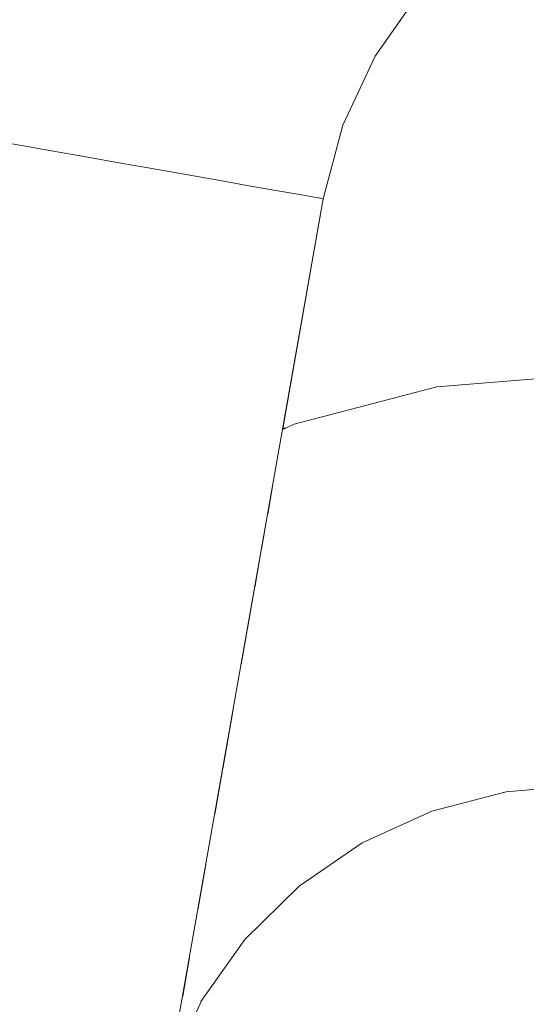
# Model space of a CAD drawing. Header units: millimetres. Extents: x -30280 to 309309, y -17460 to 4378.
# Tile 467 of 656: x 148982 to 149001, y -14528 to -14489. Entities that reach past the tile are written whole.
import ezdxf

# ---------------------------------------------------------------- set-up
doc = ezdxf.new("R2010")
doc.units = ezdxf.units.MM
doc.header["$MEASUREMENT"] = 0
doc.linetypes.add('Wipeout_Contour', pattern=[1000, 0, -1000])
doc.layers.add('P1_PLANTA PRIMERA_4_Nuevo_08_E_Envans secs', color=7, linetype='Continuous')
doc.layers.add('P1_PLANTA PRIMERA_4_Nuevo_09_EI_Mobiliari general', color=7, linetype='Continuous')
doc.layers.add('P1_PLANTA PRIMERA_4_Nuevo_09_EI_Mobiliari general_Pluma_Nº__1', color=7, linetype='Continuous', lineweight=5)

msp = doc.modelspace()

# ---------------------------------------------------------------- wipeouts: each hides what was drawn before it
at = {"color": 254, "linetype": 'Wipeout_Contour', "lineweight": 0, "ltscale": 1496808.074066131}
msp.add_wipeout([(148953.929, -14469.75), (148953.929, -14505.297), (148975.572, -14505.297), (148977.638, -14493.585), (148979.13, -14488.018), (148981.569, -14482.795), (148984.879, -14478.077), (148988.96, -14474.006), (148993.686, -14470.707), (148995.751, -14469.75)], dxfattribs=at).dxf.layer = 'P1_PLANTA PRIMERA_4_Nuevo_09_EI_Mobiliari general'
at = {"color": 254, "linetype": 'Wipeout_Contour', "lineweight": 0, "ltscale": 449101.781363}
msp.add_wipeout([(148997.989, -14505.554), (148992.599, -14506.963), (148998.126, -14506.528)], dxfattribs=at).dxf.layer = 'P1_PLANTA PRIMERA_4_Nuevo_09_EI_Mobiliari general'
at = {"color": 254, "linetype": 'Wipeout_Contour', "lineweight": 0, "ltscale": 449089.958321}
msp.add_wipeout([(148991.227, -14508.653), (148992.871, -14507.902), (148991.431, -14507.497)], dxfattribs=at).dxf.layer = 'P1_PLANTA PRIMERA_4_Nuevo_09_EI_Mobiliari general'
at = {"color": 254, "linetype": 'Wipeout_Contour', "lineweight": 0, "ltscale": 449085.431272}
msp.add_wipeout([(148987.906, -14527.492), (148989.625, -14525.078), (148988.179, -14525.94)], dxfattribs=at).dxf.layer = 'P1_PLANTA PRIMERA_4_Nuevo_09_EI_Mobiliari general'

# ---------------------------------------------------------------- next in the draw order: wipeouts: each hides what was drawn before it
at = {"color": 254, "linetype": 'Wipeout_Contour', "lineweight": 0, "ltscale": 4196670.270934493}
msp.add_wipeout([(148991.819, -14505.297), (148997.826, -14503.696), (149003.486, -14503.223), (149178.929, -14503.678), (149354.372, -14503.196), (149360.032, -14503.696), (149365.582, -14505.147), (149364.463, -14496.363), (149363.694, -14493.495), (149362.438, -14490.805), (149360.733, -14488.374), (149358.631, -14486.277), (149356.196, -14484.578), (149353.503, -14483.328), (149350.633, -14482.566), (149347.674, -14482.315), (149192.121, -14482.728), (149178.929, -14482.764), (149165.738, -14482.801), (149010.184, -14482.293), (149007.225, -14482.566), (149004.355, -14483.328), (149001.662, -14484.578), (148999.227, -14486.277), (148997.125, -14488.374), (148995.42, -14490.805), (148994.163, -14493.495), (148993.395, -14496.363)], dxfattribs=at).dxf.layer = 'P1_PLANTA PRIMERA_4_Nuevo_09_EI_Mobiliari general'
at = {"color": 254, "linetype": 'Wipeout_Contour', "lineweight": 0, "ltscale": 598703.947042}
msp.add_wipeout([(148928.929, -14815.895), (148985.516, -14494.974), (148984.148, -14494.733), (148928.929, -14807.895)], dxfattribs=at).dxf.layer = 'P1_PLANTA PRIMERA_4_Nuevo_09_EI_Mobiliari general'
at = {"color": 254, "linetype": 'Wipeout_Contour', "lineweight": 0, "ltscale": 598787.41754}
msp.add_wipeout([(148990.99, -14509.999), (148993.207, -14508.987), (148992.871, -14507.902), (148991.227, -14508.653)], dxfattribs=at).dxf.layer = 'P1_PLANTA PRIMERA_4_Nuevo_09_EI_Mobiliari general'

# ---------------------------------------------------------------- next in the draw order: wipeouts: each hides what was drawn before it
at = {"color": 254, "linetype": 'Wipeout_Contour', "lineweight": 0, "ltscale": 598708.890141}
msp.add_wipeout([(148930.34, -14815.895), (148986.884, -14495.215), (148985.516, -14494.974), (148928.929, -14815.895)], dxfattribs=at).dxf.layer = 'P1_PLANTA PRIMERA_4_Nuevo_09_EI_Mobiliari general'
at = {"color": 254, "linetype": 'Wipeout_Contour', "lineweight": 0, "ltscale": 598801.060491}
msp.add_wipeout([(148998.126, -14506.528), (148992.871, -14507.902), (148993.207, -14508.987), (148998.295, -14507.656)], dxfattribs=at).dxf.layer = 'P1_PLANTA PRIMERA_4_Nuevo_09_EI_Mobiliari general'

# ---------------------------------------------------------------- next in the draw order: wipeouts: each hides what was drawn before it
at = {"color": 254, "linetype": 'Wipeout_Contour', "lineweight": 0, "ltscale": 598714.382827}
msp.add_wipeout([(148930.34, -14815.895), (148931.707, -14815.895), (148988.211, -14495.449), (148986.884, -14495.215)], dxfattribs=at).dxf.layer = 'P1_PLANTA PRIMERA_4_Nuevo_09_EI_Mobiliari general'
at = {"color": 254, "linetype": 'Wipeout_Contour', "lineweight": 0, "ltscale": 598821.494345}
msp.add_wipeout([(148998.126, -14506.528), (148998.295, -14507.656), (149003.478, -14507.223), (149003.481, -14506.081)], dxfattribs=at).dxf.layer = 'P1_PLANTA PRIMERA_4_Nuevo_09_EI_Mobiliari general'
at = {"color": 254, "linetype": 'Wipeout_Contour', "lineweight": 0, "ltscale": 598788.135718}
msp.add_wipeout([(148990.727, -14511.494), (148993.595, -14510.183), (148993.207, -14508.987), (148990.99, -14509.999)], dxfattribs=at).dxf.layer = 'P1_PLANTA PRIMERA_4_Nuevo_09_EI_Mobiliari general'

# ---------------------------------------------------------------- next in the draw order: wipeouts: each hides what was drawn before it
at = {"color": 254, "linetype": 'Wipeout_Contour', "lineweight": 0, "ltscale": 598802.589286}
msp.add_wipeout([(148993.207, -14508.987), (148993.595, -14510.183), (148998.491, -14508.903), (148998.295, -14507.656)], dxfattribs=at).dxf.layer = 'P1_PLANTA PRIMERA_4_Nuevo_09_EI_Mobiliari general'

# ---------------------------------------------------------------- next in the draw order: wipeouts: each hides what was drawn before it
at = {"color": 254, "linetype": 'Wipeout_Contour', "lineweight": 0, "ltscale": 598822.308511}
msp.add_wipeout([(148998.295, -14507.656), (148998.491, -14508.903), (149003.475, -14508.487), (149003.478, -14507.223)], dxfattribs=at).dxf.layer = 'P1_PLANTA PRIMERA_4_Nuevo_09_EI_Mobiliari general'
at = {"color": 254, "linetype": 'Wipeout_Contour', "lineweight": 0, "ltscale": 598788.945009}
msp.add_wipeout([(148990.445, -14513.092), (148994.025, -14511.456), (148993.595, -14510.183), (148990.727, -14511.494)], dxfattribs=at).dxf.layer = 'P1_PLANTA PRIMERA_4_Nuevo_09_EI_Mobiliari general'

# ---------------------------------------------------------------- next in the draw order: wipeouts: each hides what was drawn before it
at = {"color": 254, "linetype": 'Wipeout_Contour', "lineweight": 0, "ltscale": 598804.297734}
msp.add_wipeout([(148993.595, -14510.183), (148994.025, -14511.456), (148998.707, -14510.232), (148998.491, -14508.903)], dxfattribs=at).dxf.layer = 'P1_PLANTA PRIMERA_4_Nuevo_09_EI_Mobiliari general'

# ---------------------------------------------------------------- next in the draw order: wipeouts: each hides what was drawn before it
at = {"color": 254, "linetype": 'Wipeout_Contour', "lineweight": 0, "ltscale": 598823.209073}
msp.add_wipeout([(148998.491, -14508.903), (148998.707, -14510.232), (149003.471, -14509.834), (149003.475, -14508.487)], dxfattribs=at).dxf.layer = 'P1_PLANTA PRIMERA_4_Nuevo_09_EI_Mobiliari general'
at = {"color": 254, "linetype": 'Wipeout_Contour', "lineweight": 0, "ltscale": 598789.859774}
msp.add_wipeout([(148990.445, -14513.092), (148990.198, -14514.49), (148994.483, -14512.766), (148994.025, -14511.456)], dxfattribs=at).dxf.layer = 'P1_PLANTA PRIMERA_4_Nuevo_09_EI_Mobiliari general'

# ---------------------------------------------------------------- next in the draw order: wipeouts: each hides what was drawn before it
at = {"color": 254, "linetype": 'Wipeout_Contour', "lineweight": 0, "ltscale": 598806.13387}
msp.add_wipeout([(148994.025, -14511.456), (148994.483, -14512.766), (148998.938, -14511.601), (148998.707, -14510.232)], dxfattribs=at).dxf.layer = 'P1_PLANTA PRIMERA_4_Nuevo_09_EI_Mobiliari general'
at = {"color": 254, "linetype": 'Wipeout_Contour', "lineweight": 0, "ltscale": 449087.537294}
msp.add_wipeout([(148989.809, -14516.699), (148990.994, -14515.884), (148990.302, -14514.677)], dxfattribs=at).dxf.layer = 'P1_PLANTA PRIMERA_4_Nuevo_09_EI_Mobiliari general'

# ---------------------------------------------------------------- next in the draw order: wipeouts: each hides what was drawn before it
at = {"color": 254, "linetype": 'Wipeout_Contour', "lineweight": 0, "ltscale": 598824.293213}
msp.add_wipeout([(149003.534, -14509.828), (148998.707, -14510.232), (148998.938, -14511.601), (149003.53, -14511.218)], dxfattribs=at).dxf.layer = 'P1_PLANTA PRIMERA_4_Nuevo_09_EI_Mobiliari general'
at = {"color": 254, "linetype": 'Wipeout_Contour', "lineweight": 0, "ltscale": 598791.888255}
msp.add_wipeout([(148994.483, -14512.766), (148990.302, -14514.677), (148990.994, -14515.884), (148994.955, -14514.074)], dxfattribs=at).dxf.layer = 'P1_PLANTA PRIMERA_4_Nuevo_09_EI_Mobiliari general'

# ---------------------------------------------------------------- next in the draw order: wipeouts: each hides what was drawn before it
at = {"color": 254, "linetype": 'Wipeout_Contour', "lineweight": 0, "ltscale": 598808.041967}
msp.add_wipeout([(148994.483, -14512.766), (148994.955, -14514.074), (148999.176, -14512.97), (148998.938, -14511.601)], dxfattribs=at).dxf.layer = 'P1_PLANTA PRIMERA_4_Nuevo_09_EI_Mobiliari general'
at = {"color": 254, "linetype": 'Wipeout_Contour', "lineweight": 0, "ltscale": 598784.393994}
msp.add_wipeout([(148989.809, -14516.699), (148989.48, -14518.566), (148991.687, -14517.049), (148990.994, -14515.884)], dxfattribs=at).dxf.layer = 'P1_PLANTA PRIMERA_4_Nuevo_09_EI_Mobiliari general'

# ---------------------------------------------------------------- next in the draw order: wipeouts: each hides what was drawn before it
at = {"color": 254, "linetype": 'Wipeout_Contour', "lineweight": 0, "ltscale": 598825.282833}
msp.add_wipeout([(149003.53, -14511.218), (148998.938, -14511.601), (148999.176, -14512.97), (149003.526, -14512.607)], dxfattribs=at).dxf.layer = 'P1_PLANTA PRIMERA_4_Nuevo_09_EI_Mobiliari general'
at = {"color": 254, "linetype": 'Wipeout_Contour', "lineweight": 0, "ltscale": 598794.684368}
msp.add_wipeout([(148994.955, -14514.074), (148990.994, -14515.884), (148991.687, -14517.049), (148995.428, -14515.339)], dxfattribs=at).dxf.layer = 'P1_PLANTA PRIMERA_4_Nuevo_09_EI_Mobiliari general'

# ---------------------------------------------------------------- next in the draw order: wipeouts: each hides what was drawn before it
at = {"color": 254, "linetype": 'Wipeout_Contour', "lineweight": 0, "ltscale": 598809.96412}
msp.add_wipeout([(148999.176, -14512.97), (148994.955, -14514.074), (148995.428, -14515.339), (148999.413, -14514.297)], dxfattribs=at).dxf.layer = 'P1_PLANTA PRIMERA_4_Nuevo_09_EI_Mobiliari general'
at = {"color": 254, "linetype": 'Wipeout_Contour', "lineweight": 0, "ltscale": 598785.640284}
msp.add_wipeout([(148989.48, -14518.565), (148989.169, -14520.327), (148992.358, -14518.136), (148991.687, -14517.049)], dxfattribs=at).dxf.layer = 'P1_PLANTA PRIMERA_4_Nuevo_09_EI_Mobiliari general'

# ---------------------------------------------------------------- next in the draw order: wipeouts: each hides what was drawn before it
at = {"color": 254, "linetype": 'Wipeout_Contour', "lineweight": 0, "ltscale": 598826.272441}
msp.add_wipeout([(149003.526, -14512.607), (148999.176, -14512.97), (148999.413, -14514.297), (149003.522, -14513.954)], dxfattribs=at).dxf.layer = 'P1_PLANTA PRIMERA_4_Nuevo_09_EI_Mobiliari general'
at = {"color": 254, "linetype": 'Wipeout_Contour', "lineweight": 0, "ltscale": 598797.422846}
msp.add_wipeout([(148995.428, -14515.339), (148991.687, -14517.049), (148992.358, -14518.136), (148995.886, -14516.524)], dxfattribs=at).dxf.layer = 'P1_PLANTA PRIMERA_4_Nuevo_09_EI_Mobiliari general'

# ---------------------------------------------------------------- next in the draw order: wipeouts: each hides what was drawn before it
at = {"color": 254, "linetype": 'Wipeout_Contour', "lineweight": 0, "ltscale": 598811.842121}
msp.add_wipeout([(148999.413, -14514.297), (148995.428, -14515.339), (148995.886, -14516.524), (148999.644, -14515.541)], dxfattribs=at).dxf.layer = 'P1_PLANTA PRIMERA_4_Nuevo_09_EI_Mobiliari general'
at = {"color": 254, "linetype": 'Wipeout_Contour', "lineweight": 0, "ltscale": 598787.7515}
msp.add_wipeout([(148992.358, -14518.136), (148989.169, -14520.327), (148989.98, -14521.18), (148992.988, -14519.113)], dxfattribs=at).dxf.layer = 'P1_PLANTA PRIMERA_4_Nuevo_09_EI_Mobiliari general'

# ---------------------------------------------------------------- next in the draw order: wipeouts: each hides what was drawn before it
at = {"color": 254, "linetype": 'Wipeout_Contour', "lineweight": 0, "ltscale": 598827.232161}
msp.add_wipeout([(149003.522, -14513.954), (148999.413, -14514.297), (148999.644, -14515.541), (149003.519, -14515.218)], dxfattribs=at).dxf.layer = 'P1_PLANTA PRIMERA_4_Nuevo_09_EI_Mobiliari general'
at = {"color": 254, "linetype": 'Wipeout_Contour', "lineweight": 0, "ltscale": 598800.020656}
msp.add_wipeout([(148995.886, -14516.524), (148992.358, -14518.136), (148992.988, -14519.113), (148996.315, -14517.592)], dxfattribs=at).dxf.layer = 'P1_PLANTA PRIMERA_4_Nuevo_09_EI_Mobiliari general'
at = {"color": 254, "linetype": 'Wipeout_Contour', "lineweight": 0, "ltscale": 598782.546384}
msp.add_wipeout([(148988.817, -14522.323), (148988.509, -14524.069), (148990.714, -14521.904), (148989.98, -14521.18)], dxfattribs=at).dxf.layer = 'P1_PLANTA PRIMERA_4_Nuevo_09_EI_Mobiliari general'

# ---------------------------------------------------------------- next in the draw order: wipeouts: each hides what was drawn before it
at = {"color": 254, "linetype": 'Wipeout_Contour', "lineweight": 0, "ltscale": 598813.619104}
msp.add_wipeout([(148999.644, -14515.541), (148995.886, -14516.524), (148996.315, -14517.592), (148999.86, -14516.665)], dxfattribs=at).dxf.layer = 'P1_PLANTA PRIMERA_4_Nuevo_09_EI_Mobiliari general'
at = {"color": 254, "linetype": 'Wipeout_Contour', "lineweight": 0, "ltscale": 598790.812381}
msp.add_wipeout([(148992.988, -14519.113), (148989.98, -14521.18), (148990.714, -14521.904), (148993.558, -14519.949)], dxfattribs=at).dxf.layer = 'P1_PLANTA PRIMERA_4_Nuevo_09_EI_Mobiliari general'
at = {"color": 254, "linetype": 'Wipeout_Contour', "lineweight": 0, "ltscale": 449090.421287}
msp.add_wipeout([(148991.346, -14522.477), (148989.013, -14524.77), (148991.86, -14522.883)], dxfattribs=at).dxf.layer = 'P1_PLANTA PRIMERA_4_Nuevo_09_EI_Mobiliari general'

# ---------------------------------------------------------------- next in the draw order: wipeouts: each hides what was drawn before it
at = {"color": 254, "linetype": 'Wipeout_Contour', "lineweight": 0, "ltscale": 598828.133091}
msp.add_wipeout([(149003.519, -14515.218), (148999.644, -14515.541), (148999.86, -14516.665), (149003.515, -14516.36)], dxfattribs=at).dxf.layer = 'P1_PLANTA PRIMERA_4_Nuevo_09_EI_Mobiliari general'
at = {"color": 254, "linetype": 'Wipeout_Contour', "lineweight": 0, "ltscale": 449100.869263}
msp.add_wipeout([(148992.988, -14519.113), (148993.558, -14519.949), (148996.704, -14518.511)], dxfattribs=at).dxf.layer = 'P1_PLANTA PRIMERA_4_Nuevo_09_EI_Mobiliari general'
at = {"color": 254, "linetype": 'Wipeout_Contour', "lineweight": 0, "ltscale": 449091.966449}
msp.add_wipeout([(148991.86, -14522.883), (148989.625, -14525.078), (148992.238, -14523.109)], dxfattribs=at).dxf.layer = 'P1_PLANTA PRIMERA_4_Nuevo_09_EI_Mobiliari general'

# ---------------------------------------------------------------- next in the draw order: wipeouts: each hides what was drawn before it
at = {"color": 254, "linetype": 'Wipeout_Contour', "lineweight": 0, "ltscale": 598719.623898}
msp.add_wipeout([(148931.707, -14815.895), (148932.991, -14815.895), (148989.455, -14495.668), (148988.211, -14495.449)], dxfattribs=at).dxf.layer = 'P1_PLANTA PRIMERA_4_Nuevo_09_EI_Mobiliari general'
at = {"color": 254, "linetype": 'Wipeout_Contour', "lineweight": 0, "ltscale": 449112.500738}
msp.add_wipeout([(148999.86, -14516.665), (148996.315, -14517.592), (149000.056, -14517.635)], dxfattribs=at).dxf.layer = 'P1_PLANTA PRIMERA_4_Nuevo_09_EI_Mobiliari general'
at = {"color": 254, "linetype": 'Wipeout_Contour', "lineweight": 0, "ltscale": 449095.734882}
msp.add_wipeout([(148993.558, -14519.949), (148990.714, -14521.904), (148994.049, -14520.619)], dxfattribs=at).dxf.layer = 'P1_PLANTA PRIMERA_4_Nuevo_09_EI_Mobiliari general'

# ---------------------------------------------------------------- next in the draw order: wipeouts: each hides what was drawn before it
at = {"color": 254, "linetype": 'Wipeout_Contour', "lineweight": 0, "ltscale": 598724.454119}
msp.add_wipeout([(148934.151, -14815.895), (148990.58, -14495.867), (148989.455, -14495.668), (148932.991, -14815.895)], dxfattribs=at).dxf.layer = 'P1_PLANTA PRIMERA_4_Nuevo_09_EI_Mobiliari general'
at = {"color": 254, "linetype": 'Wipeout_Contour', "lineweight": 0, "ltscale": 449122.844778}
msp.add_wipeout([(149003.515, -14516.36), (148999.86, -14516.665), (149003.512, -14517.346)], dxfattribs=at).dxf.layer = 'P1_PLANTA PRIMERA_4_Nuevo_09_EI_Mobiliari general'
at = {"color": 254, "linetype": 'Wipeout_Contour', "lineweight": 0, "ltscale": 449104.177337}
msp.add_wipeout([(148996.704, -14518.511), (148993.558, -14519.949), (148997.039, -14519.253)], dxfattribs=at).dxf.layer = 'P1_PLANTA PRIMERA_4_Nuevo_09_EI_Mobiliari general'
at = {"color": 254, "linetype": 'Wipeout_Contour', "lineweight": 0, "ltscale": 449097.3917}
msp.add_wipeout([(148994.049, -14520.619), (148991.346, -14522.477), (148994.448, -14521.104)], dxfattribs=at).dxf.layer = 'P1_PLANTA PRIMERA_4_Nuevo_09_EI_Mobiliari general'

# ---------------------------------------------------------------- next in the draw order: wipeouts: each hides what was drawn before it
at = {"color": 254, "linetype": 'Wipeout_Contour', "lineweight": 0, "ltscale": 598728.726721}
msp.add_wipeout([(148990.58, -14495.867), (148934.151, -14815.895), (148935.152, -14815.895), (148991.551, -14496.038)], dxfattribs=at).dxf.layer = 'P1_PLANTA PRIMERA_4_Nuevo_09_EI_Mobiliari general'
at = {"color": 254, "linetype": 'Wipeout_Contour', "lineweight": 0, "ltscale": 449113.499263}
msp.add_wipeout([(149000.056, -14517.635), (148996.704, -14518.511), (149000.225, -14518.42)], dxfattribs=at).dxf.layer = 'P1_PLANTA PRIMERA_4_Nuevo_09_EI_Mobiliari general'
at = {"color": 254, "linetype": 'Wipeout_Contour', "lineweight": 0, "ltscale": 449098.669332}
msp.add_wipeout([(148994.448, -14521.104), (148991.86, -14522.883), (148994.742, -14521.388)], dxfattribs=at).dxf.layer = 'P1_PLANTA PRIMERA_4_Nuevo_09_EI_Mobiliari general'

# ---------------------------------------------------------------- next in the draw order: wipeouts: each hides what was drawn before it
at = {"color": 254, "linetype": 'Wipeout_Contour', "lineweight": 0, "ltscale": 449037.762531}
msp.add_wipeout([(148935.964, -14815.895), (148992.339, -14496.177), (148935.152, -14815.895)], dxfattribs=at).dxf.layer = 'P1_PLANTA PRIMERA_4_Nuevo_09_EI_Mobiliari general'
at = {"color": 254, "linetype": 'Wipeout_Contour', "lineweight": 0, "ltscale": 449123.305637}
msp.add_wipeout([(149003.512, -14517.346), (149000.056, -14517.635), (149003.509, -14518.146)], dxfattribs=at).dxf.layer = 'P1_PLANTA PRIMERA_4_Nuevo_09_EI_Mobiliari general'
at = {"color": 254, "linetype": 'Wipeout_Contour', "lineweight": 0, "ltscale": 449114.315181}
msp.add_wipeout([(149000.225, -14518.42), (148997.039, -14519.253), (149000.362, -14518.998)], dxfattribs=at).dxf.layer = 'P1_PLANTA PRIMERA_4_Nuevo_09_EI_Mobiliari general'

# ---------------------------------------------------------------- next in the draw order: wipeouts: each hides what was drawn before it
at = {"color": 254, "linetype": 'Wipeout_Contour', "lineweight": 0, "ltscale": 449039.757462}
msp.add_wipeout([(148936.562, -14815.895), (148992.919, -14496.279), (148935.964, -14815.895)], dxfattribs=at).dxf.layer = 'P1_PLANTA PRIMERA_4_Nuevo_09_EI_Mobiliari general'
at = {"color": 254, "linetype": 'Wipeout_Contour', "lineweight": 0, "ltscale": 449123.689653}
msp.add_wipeout([(149003.509, -14518.146), (149000.225, -14518.42), (149003.507, -14518.735)], dxfattribs=at).dxf.layer = 'P1_PLANTA PRIMERA_4_Nuevo_09_EI_Mobiliari general'
at = {"color": 254, "linetype": 'Wipeout_Contour', "lineweight": 0, "ltscale": 449114.931879}
msp.add_wipeout([(149000.362, -14518.998), (148997.311, -14519.796), (149000.463, -14519.35)], dxfattribs=at).dxf.layer = 'P1_PLANTA PRIMERA_4_Nuevo_09_EI_Mobiliari general'

# ---------------------------------------------------------------- next in the draw order: wipeouts: each hides what was drawn before it
at = {"color": 254, "linetype": 'Wipeout_Contour', "lineweight": 0, "ltscale": 449041.081503}
msp.add_wipeout([(148936.929, -14815.895), (148993.275, -14496.342), (148936.562, -14815.895)], dxfattribs=at).dxf.layer = 'P1_PLANTA PRIMERA_4_Nuevo_09_EI_Mobiliari general'
at = {"color": 254, "linetype": 'Wipeout_Contour', "lineweight": 0, "ltscale": 449123.995595}
msp.add_wipeout([(149003.507, -14518.735), (149000.362, -14518.998), (149003.505, -14519.096)], dxfattribs=at).dxf.layer = 'P1_PLANTA PRIMERA_4_Nuevo_09_EI_Mobiliari general'

# ---------------------------------------------------------------- next in the draw order: wipeouts: each hides what was drawn before it
at = {"color": 254, "linetype": 'Wipeout_Contour', "lineweight": 0, "ltscale": 598695.569297}
msp.add_wipeout([(148928.929, -14800.138), (148982.821, -14494.499), (148981.577, -14494.279), (148928.929, -14792.86)], dxfattribs=at).dxf.layer = 'P1_PLANTA PRIMERA_4_Nuevo_09_EI_Mobiliari general'

# ---------------------------------------------------------------- next in the draw order: wipeouts: each hides what was drawn before it
at = {"color": 254, "linetype": 'Wipeout_Contour', "lineweight": 0, "ltscale": 598739.336498}
msp.add_wipeout([(148981.815, -14488.996), (148980.452, -14494.081), (148981.577, -14494.279), (148982.889, -14489.387)], dxfattribs=at).dxf.layer = 'P1_PLANTA PRIMERA_4_Nuevo_09_EI_Mobiliari general'
at = {"color": 254, "linetype": 'Wipeout_Contour', "lineweight": 0, "ltscale": 598699.659941}
msp.add_wipeout([(148928.929, -14807.895), (148984.148, -14494.733), (148982.821, -14494.499), (148928.929, -14800.138)], dxfattribs=at).dxf.layer = 'P1_PLANTA PRIMERA_4_Nuevo_09_EI_Mobiliari general'

# ---------------------------------------------------------------- next in the draw order: wipeouts: each hides what was drawn before it
at = {"color": 254, "linetype": 'Wipeout_Contour', "lineweight": 0, "ltscale": 598744.064117}
msp.add_wipeout([(148982.889, -14489.387), (148981.577, -14494.279), (148982.821, -14494.499), (148984.076, -14489.82)], dxfattribs=at).dxf.layer = 'P1_PLANTA PRIMERA_4_Nuevo_09_EI_Mobiliari general'

# ---------------------------------------------------------------- next in the draw order: wipeouts: each hides what was drawn before it
at = {"color": 254, "linetype": 'Wipeout_Contour', "lineweight": 0, "ltscale": 598748.989642}
msp.add_wipeout([(148985.032, -14484.797), (148982.889, -14489.387), (148984.076, -14489.82), (148986.126, -14485.43)], dxfattribs=at).dxf.layer = 'P1_PLANTA PRIMERA_4_Nuevo_09_EI_Mobiliari general'

# ---------------------------------------------------------------- next in the draw order: wipeouts: each hides what was drawn before it
at = {"color": 254, "linetype": 'Wipeout_Contour', "lineweight": 0, "ltscale": 598749.194282}
msp.add_wipeout([(148984.076, -14489.82), (148982.821, -14494.499), (148984.148, -14494.733), (148985.342, -14490.281)], dxfattribs=at).dxf.layer = 'P1_PLANTA PRIMERA_4_Nuevo_09_EI_Mobiliari general'

# ---------------------------------------------------------------- next in the draw order: wipeouts: each hides what was drawn before it
at = {"color": 254, "linetype": 'Wipeout_Contour', "lineweight": 0, "ltscale": 598753.891991}
msp.add_wipeout([(148986.126, -14485.43), (148984.076, -14489.82), (148985.342, -14490.281), (148987.292, -14486.104)], dxfattribs=at).dxf.layer = 'P1_PLANTA PRIMERA_4_Nuevo_09_EI_Mobiliari general'

# ---------------------------------------------------------------- next in the draw order: wipeouts: each hides what was drawn before it
at = {"color": 254, "linetype": 'Wipeout_Contour', "lineweight": 0, "ltscale": 598754.571038}
msp.add_wipeout([(148985.342, -14490.281), (148984.148, -14494.733), (148985.516, -14494.974), (148986.647, -14490.756)], dxfattribs=at).dxf.layer = 'P1_PLANTA PRIMERA_4_Nuevo_09_EI_Mobiliari general'

# ---------------------------------------------------------------- next in the draw order: wipeouts: each hides what was drawn before it
at = {"color": 254, "linetype": 'Wipeout_Contour', "lineweight": 0, "ltscale": 598759.030205}
msp.add_wipeout([(148987.292, -14486.104), (148985.342, -14490.281), (148986.647, -14490.756), (148988.494, -14486.8)], dxfattribs=at).dxf.layer = 'P1_PLANTA PRIMERA_4_Nuevo_09_EI_Mobiliari general'

# ---------------------------------------------------------------- next in the draw order: wipeouts: each hides what was drawn before it
at = {"color": 254, "linetype": 'Wipeout_Contour', "lineweight": 0, "ltscale": 598760.030968}
msp.add_wipeout([(148986.647, -14490.756), (148985.516, -14494.974), (148986.884, -14495.215), (148987.952, -14491.232)], dxfattribs=at).dxf.layer = 'P1_PLANTA PRIMERA_4_Nuevo_09_EI_Mobiliari general'

# ---------------------------------------------------------------- next in the draw order: wipeouts: each hides what was drawn before it
at = {"color": 254, "linetype": 'Wipeout_Contour', "lineweight": 0, "ltscale": 598764.248126}
msp.add_wipeout([(148988.494, -14486.8), (148986.647, -14490.756), (148987.952, -14491.232), (148989.697, -14487.495)], dxfattribs=at).dxf.layer = 'P1_PLANTA PRIMERA_4_Nuevo_09_EI_Mobiliari general'

# ---------------------------------------------------------------- next in the draw order: wipeouts: each hides what was drawn before it
at = {"color": 254, "linetype": 'Wipeout_Contour', "lineweight": 0, "ltscale": 598765.408152}
msp.add_wipeout([(148987.952, -14491.232), (148986.884, -14495.215), (148988.211, -14495.449), (148989.218, -14491.693)], dxfattribs=at).dxf.layer = 'P1_PLANTA PRIMERA_4_Nuevo_09_EI_Mobiliari general'

# ---------------------------------------------------------------- next in the draw order: wipeouts: each hides what was drawn before it
at = {"color": 254, "linetype": 'Wipeout_Contour', "lineweight": 0, "ltscale": 598769.387211}
msp.add_wipeout([(148989.697, -14487.495), (148987.952, -14491.232), (148989.218, -14491.693), (148990.863, -14488.17)], dxfattribs=at).dxf.layer = 'P1_PLANTA PRIMERA_4_Nuevo_09_EI_Mobiliari general'

# ---------------------------------------------------------------- next in the draw order: wipeouts: each hides what was drawn before it
at = {"color": 254, "linetype": 'Wipeout_Contour', "lineweight": 0, "ltscale": 598770.539214}
msp.add_wipeout([(148989.218, -14491.693), (148988.211, -14495.449), (148989.455, -14495.668), (148990.405, -14492.126)], dxfattribs=at).dxf.layer = 'P1_PLANTA PRIMERA_4_Nuevo_09_EI_Mobiliari general'

# ---------------------------------------------------------------- next in the draw order: wipeouts: each hides what was drawn before it
at = {"color": 254, "linetype": 'Wipeout_Contour', "lineweight": 0, "ltscale": 598774.291355}
msp.add_wipeout([(148990.863, -14488.17), (148989.218, -14491.693), (148990.405, -14492.126), (148991.957, -14488.802)], dxfattribs=at).dxf.layer = 'P1_PLANTA PRIMERA_4_Nuevo_09_EI_Mobiliari general'

# ---------------------------------------------------------------- next in the draw order: wipeouts: each hides what was drawn before it
at = {"color": 254, "linetype": 'Wipeout_Contour', "lineweight": 0, "ltscale": 598775.268298}
msp.add_wipeout([(148990.405, -14492.126), (148989.455, -14495.668), (148990.58, -14495.867), (148991.478, -14492.517)], dxfattribs=at).dxf.layer = 'P1_PLANTA PRIMERA_4_Nuevo_09_EI_Mobiliari general'

# ---------------------------------------------------------------- next in the draw order: wipeouts: each hides what was drawn before it
at = {"color": 254, "linetype": 'Wipeout_Contour', "lineweight": 0, "ltscale": 598778.811653}
msp.add_wipeout([(148991.957, -14488.802), (148990.405, -14492.126), (148991.478, -14492.517), (148992.946, -14489.374)], dxfattribs=at).dxf.layer = 'P1_PLANTA PRIMERA_4_Nuevo_09_EI_Mobiliari general'
at = {"color": 254, "linetype": 'Wipeout_Contour', "lineweight": 0, "ltscale": 449087.030537}
msp.add_wipeout([(148992.405, -14492.854), (148991.551, -14496.038), (148993.156, -14493.128)], dxfattribs=at).dxf.layer = 'P1_PLANTA PRIMERA_4_Nuevo_09_EI_Mobiliari general'

# ---------------------------------------------------------------- next in the draw order: wipeouts: each hides what was drawn before it
at = {"color": 254, "linetype": 'Wipeout_Contour', "lineweight": 0, "ltscale": 449089.592019}
msp.add_wipeout([(148993.8, -14489.868), (148992.405, -14492.854), (148994.492, -14490.268)], dxfattribs=at).dxf.layer = 'P1_PLANTA PRIMERA_4_Nuevo_09_EI_Mobiliari general'
at = {"color": 254, "linetype": 'Wipeout_Contour', "lineweight": 0, "ltscale": 449089.107158}
msp.add_wipeout([(148993.156, -14493.128), (148992.339, -14496.177), (148993.71, -14493.33)], dxfattribs=at).dxf.layer = 'P1_PLANTA PRIMERA_4_Nuevo_09_EI_Mobiliari general'

# ---------------------------------------------------------------- next in the draw order: wipeouts: each hides what was drawn before it
at = {"color": 254, "linetype": 'Wipeout_Contour', "lineweight": 0, "ltscale": 449091.572681}
msp.add_wipeout([(148994.492, -14490.268), (148993.156, -14493.128), (148995.002, -14490.563)], dxfattribs=at).dxf.layer = 'P1_PLANTA PRIMERA_4_Nuevo_09_EI_Mobiliari general'
at = {"color": 254, "linetype": 'Wipeout_Contour', "lineweight": 0, "ltscale": 449090.509293}
msp.add_wipeout([(148993.71, -14493.33), (148992.919, -14496.279), (148994.049, -14493.453)], dxfattribs=at).dxf.layer = 'P1_PLANTA PRIMERA_4_Nuevo_09_EI_Mobiliari general'

# ---------------------------------------------------------------- next in the draw order: wipeouts: each hides what was drawn before it
at = {"color": 254, "linetype": 'Wipeout_Contour', "lineweight": 0, "ltscale": 449092.923159}
msp.add_wipeout([(148995.002, -14490.563), (148993.71, -14493.33), (148995.315, -14490.744)], dxfattribs=at).dxf.layer = 'P1_PLANTA PRIMERA_4_Nuevo_09_EI_Mobiliari general'

# ---------------------------------------------------------------- next in the draw order: wipeouts: each hides what was drawn before it
at = {"color": 254, "linetype": 'Wipeout_Contour', "lineweight": 0, "ltscale": 449096.861245}
msp.add_wipeout([(148996.756, -14488.063), (148995.002, -14490.563), (148997.032, -14488.296)], dxfattribs=at).dxf.layer = 'P1_PLANTA PRIMERA_4_Nuevo_09_EI_Mobiliari general'

# ---------------------------------------------------------------- next in the draw order: wipeouts: each hides what was drawn before it
at = {"color": 254, "linetype": 'Wipeout_Contour', "lineweight": 0, "ltscale": 11546169.40718183}
msp.add_wipeout([(147377.62, -12475.052), (147377.62, -14920.051), (147901.155, -14920.052), (147903.854, -14904.977), (147970.958, -14530.194), (147971.595, -14527.856), (147975.525, -14505.564), (147953.929, -14505.564), (147953.929, -14449.995), (147967.565, -14023.885), (148390.293, -14023.885), (148403.857, -14449.995), (148403.929, -14505.564), (148382.333, -14505.564), (148386.263, -14527.856), (148386.9, -14530.194), (148428.929, -14764.931), (148470.958, -14530.194), (148471.595, -14527.856), (148475.525, -14505.564), (148453.929, -14505.564), (148453.929, -14449.995), (148467.565, -14023.885), (148890.293, -14023.885), (148903.857, -14449.995), (148903.929, -14505.564), (148882.333, -14505.564), (148886.263, -14527.856), (148886.9, -14530.194), (148928.929, -14764.931), (148970.958, -14530.194), (148971.595, -14527.856), (148975.525, -14505.564), (148953.929, -14505.564), (148953.929, -14449.995), (148967.565, -14023.885), (149390.293, -14023.885), (149403.857, -14449.995), (149403.929, -14505.564), (149382.333, -14505.564), (149386.263, -14527.856), (149386.9, -14530.194), (149428.929, -14764.931), (149470.958, -14530.194), (149471.595, -14527.856), (149475.525, -14505.564), (149453.929, -14505.564), (149453.929, -14449.995), (149467.565, -14023.885), (149890.293, -14023.885), (149903.857, -14449.995), (149903.929, -14505.564), (149882.333, -14505.564), (149886.263, -14527.856), (149886.9, -14530.194), (149928.929, -14764.931), (149970.958, -14530.194), (149971.595, -14527.856), (149975.525, -14505.564), (149953.929, -14505.564), (149953.929, -14449.995), (149967.565, -14023.885), (150390.293, -14023.885), (150403.857, -14449.995), (150403.929, -14505.564), (150382.333, -14505.564), (150386.263, -14527.856), (150386.9, -14530.194), (150428.929, -14764.931), (150470.958, -14530.194), (150471.595, -14527.856), (150475.525, -14505.564), (150453.929, -14505.564), (150453.929, -14449.995), (150467.565, -14023.885), (150732.62, -14023.885), (150732.62, -12475.052)], dxfattribs=at).dxf.layer = 'P1_PLANTA PRIMERA_4_Nuevo_08_E_Envans secs'

# ---------------------------------------------------------------- next in the draw order: linework, layer by layer
at = {"layer": 'P1_PLANTA PRIMERA_4_Nuevo_09_EI_Mobiliari general_Pluma_Nº__1', "color": 7, "linetype": 'Continuous', "lineweight": 5}
for p, q in [((148995.42, -14490.805), (148997.125, -14488.374)), ((148994.163, -14493.495), (148995.42, -14490.805)), ((148993.394, -14496.363), (148994.163, -14493.495)), ((148980.452, -14494.081), (148981.577, -14494.279)), ((148981.577, -14494.279), (148982.821, -14494.499)), ((148982.821, -14494.499), (148984.148, -14494.732)), ((148984.148, -14494.732), (148985.516, -14494.974)), ((148985.516, -14494.974), (148986.884, -14495.215)), ((148986.884, -14495.215), (148988.211, -14495.449)), ((148988.211, -14495.449), (148989.455, -14495.669)), ((148989.455, -14495.669), (148990.58, -14495.867)), ((148990.58, -14495.867), (148991.551, -14496.038)), ((148991.551, -14496.038), (148992.339, -14496.177)), ((148992.339, -14496.177), (148992.919, -14496.279)), ((148992.919, -14496.279), (148993.275, -14496.342)), ((148993.275, -14496.342), (148993.395, -14496.363)), ((148997.826, -14503.696), (149003.486, -14503.223)), ((148992.276, -14505.147), (148997.826, -14503.696)), ((148991.808, -14505.361), (148992.276, -14505.147)), ((148991.949, -14505.297), (148991.819, -14505.297))]:
    msp.add_line(p, q, dxfattribs=at)

# ---------------------------------------------------------------- next in the draw order: wipeouts: each hides what was drawn before it
at = {"color": 254, "linetype": 'Wipeout_Contour', "lineweight": 0, "ltscale": 3747294.117510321}
msp.add_wipeout([(148937.549, -14813.077), (148956.703, -14920.052), (149401.155, -14920.052), (149420.309, -14813.077), (149419.308, -14807.403), (149370.485, -14530.514), (149369.166, -14527.557), (149367.506, -14525.227), (149365.389, -14523.147), (149362.936, -14521.462), (149360.224, -14520.222), (149357.333, -14519.467), (149354.354, -14519.218), (149185.441, -14519.661), (149178.929, -14519.679), (149172.417, -14519.696), (149003.505, -14519.196), (149000.525, -14519.467), (148997.634, -14520.222), (148994.922, -14521.462), (148992.469, -14523.147), (148990.352, -14525.227), (148988.692, -14527.557), (148987.484, -14530.106), (148938.558, -14807.358)], dxfattribs=at).dxf.layer = 'P1_PLANTA PRIMERA_4_Nuevo_08_E_Envans secs'

# ---------------------------------------------------------------- next in the draw order: linework, layer by layer
at = {"layer": 'P1_PLANTA PRIMERA_4_Nuevo_09_EI_Mobiliari general_Pluma_Nº__1', "color": 7, "linetype": 'Continuous', "lineweight": 5}
for p, q in [((148937.052, -14815.895), (148993.394, -14496.363)), ((148997.635, -14520.222), (149000.525, -14519.466)), ((149000.525, -14519.466), (149003.504, -14519.218)), ((148994.922, -14521.462), (148997.635, -14520.222)), ((148992.469, -14523.147), (148994.922, -14521.462)), ((148990.352, -14525.227), (148992.469, -14523.147)), ((148988.635, -14527.638), (148990.352, -14525.227)), ((148987.484, -14530.106), (148988.692, -14527.557))]:
    msp.add_line(p, q, dxfattribs=at)

doc.saveas('drawing.dxf')
